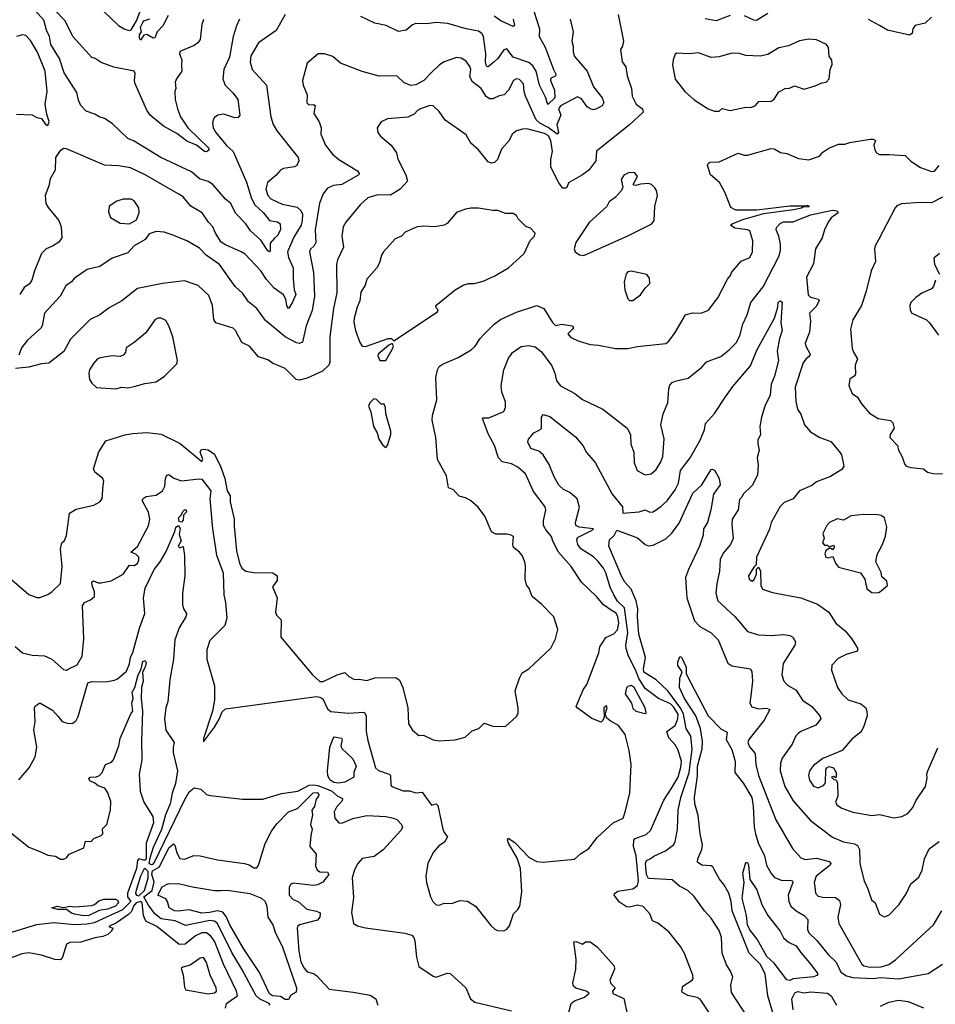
# Model space of a CAD drawing. Extents: x 1246230 to 1426786, y 660032 to 763141.
# Tile 347 of 566: x 1356986 to 1362810, y 716300 to 722562. Entities that reach past the tile are written whole.
import ezdxf

# ---------------------------------------------------------------- set-up
doc = ezdxf.new("R2010")
doc.units = 0

msp = doc.modelspace()

# ---------------------------------------------------------------- linework, layer by layer
at = {"layer": '0CON10XD'}
for points in [[(1357685, 722494), (1357695, 722498.8), (1357729.5, 722555), (1357767, 722655), (1357776.1, 722735), (1357756.4, 722775), (1357715.4, 722805.4), (1357595, 722837.8), (1357535, 722835.2), (1357476.2, 722805), (1357427.3, 722755), (1357420, 722725), (1357428, 722705), (1357615, 722525.6), (1357655, 722502.5), (1357685, 722494)], [(1358384.4, 722565), (1358365, 722523.3), (1358344.6, 722455), (1358321.3, 722325), (1358285.4, 722245), (1358278.8, 722185), (1358292.5, 722145), (1358344.4, 722095), (1358374.3, 722055), (1358386, 721955), (1358375, 721941.2), (1358355, 721937.5), (1358285, 721960.8), (1358247.5, 721955), (1358225, 721940), (1358216, 721925), (1358212.5, 721905), (1358217.5, 721875), (1358234.3, 721845), (1358302, 721762), (1358344.2, 721724.2), (1358429.2, 721529.2), (1358461.6, 721425), (1358482.2, 721385), (1358537.8, 721335), (1358575, 721285.4), (1358625, 721277.5), (1358643.8, 721265), (1358644.1, 721225), (1358625, 721190.4), (1358607.3, 721172.7), (1358579.8, 721140.2), (1358579.3, 721090.7), (1358575, 721085.7), (1358565, 721092.1), (1358519.3, 721159.3), (1358455, 721219.2), (1358425, 721264.7), (1358360, 721330), (1358327.5, 721395), (1358295, 721420), (1358214.3, 721515), (1358185, 721532.5), (1358130.7, 721550.7), (1358079.2, 721595), (1357884, 721685), (1357715, 721789.4), (1357675, 721805.8), (1357575, 721901.4), (1357525, 721934.3), (1357492.5, 721945), (1357465, 721962.5), (1357409.8, 721979.8), (1357375, 722017.5), (1357360.9, 722050.9), (1357349.5, 722099.5), (1357268.9, 722225), (1357239.7, 722315), (1357185.3, 722405), (1357176.3, 722455), (1357156.8, 722495), (1357140.3, 722560.3), (1357080, 722625)], [(1358155, 722563.3), (1358145, 722532.5), (1358134.5, 722435.5), (1358120, 722415), (1358095, 722398), (1358005, 722360), (1358002.5, 722345), (1358017.7, 722307.7), (1358015.9, 722275.9), (1358018, 722235), (1357983.6, 722186.4), (1357975.5, 722165), (1357979.4, 722125), (1357973.8, 722105), (1357974.5, 722055), (1357989.1, 721995), (1358009.5, 721945), (1358055.9, 721875), (1358188.9, 721745), (1358188.3, 721731.7), (1358175, 721721.8), (1358162.5, 721725), (1358110, 721765), (1358049.5, 721789.5), (1357985, 721839.5), (1357900.8, 721885), (1357815.6, 721955), (1357795, 721986), (1357720, 722155), (1357715.6, 722175), (1357719.7, 722219.7), (1357714.1, 722234.1), (1357585, 722261.4), (1357505, 722290), (1357466.4, 722316.4), (1357445, 722322.5), (1357325, 722455.8), (1357274.6, 722555), (1357207.2, 722625)], [(1360239.2, 722669.2), (1360292.7, 722505), (1360290, 722455), (1360327.3, 722387.3), (1360380.3, 722245), (1360397.1, 722215), (1360395, 722202.9), (1360365, 722190), (1360361.6, 722175), (1360387.5, 722115), (1360390.7, 722065), (1360345, 722022), (1360330.7, 722069.3), (1360292.8, 722145), (1360270.2, 722235), (1360249.9, 722269.9), (1360225, 722290.2), (1360124.3, 722324.3), (1360085, 722377.1), (1360065, 722370.8), (1360027.3, 722315), (1360005, 722293.3), (1359965, 722263.1), (1359955, 722266.2), (1359949.4, 722295), (1359951.1, 722345), (1359935.3, 722455), (1359925.2, 722475.2), (1359905, 722490.4), (1359825, 722503.9), (1359708.5, 722538.5), (1359635, 722545.5), (1359575, 722536.5), (1359505, 722538.6), (1359485, 722530), (1359445, 722496.7), (1359395, 722487.8), (1359317.5, 722525), (1359245, 722541.1), (1359155, 722582)], [(1360487.1, 722565), (1360505.6, 722485), (1360498.6, 722425), (1360505.8, 722395), (1360505.8, 722355), (1360515, 722328.8), (1360595.7, 722235.7), (1360635, 722136.2), (1360690.3, 722065), (1360701.1, 722035), (1360691.1, 722015), (1360655.5, 721995), (1360635, 721989.5), (1360614.6, 721994.6), (1360595, 722007.8), (1360559.7, 722059.7), (1360535, 722072), (1360425, 722014), (1360412.2, 721995), (1360427.5, 721955), (1360401.5, 721895), (1360413.6, 721845), (1360405, 721834.6), (1360347.2, 721877.2), (1360293.7, 721903.7), (1360271.5, 721925), (1360203.3, 722075), (1360193.8, 722105), (1360190.8, 722155), (1360165, 722182.5), (1360145, 722185.6), (1360126.2, 722175), (1360095.8, 722114.2), (1360066.7, 722085), (1360035, 722078.1), (1359995, 722058.9), (1359975, 722058.9), (1359953, 722073), (1359921.2, 722125), (1359866.4, 722166.4), (1359849.1, 722199.1), (1359854.5, 722245), (1359849.6, 722265), (1359825, 722299.5), (1359795, 722318.5), (1359765, 722320.9), (1359685, 722294.4), (1359655.8, 722275), (1359605, 722225.7), (1359555.7, 722175), (1359505, 722147.1), (1359475, 722143.1), (1359431.1, 722161.1), (1359385, 722205.7), (1359273.2, 722203.2), (1359165, 722233.1), (1359026.4, 722286.4), (1358977.3, 722327.3), (1358925, 722345.9), (1358883.8, 722345), (1358815, 722286.7), (1358785.5, 722175), (1358790, 722145), (1358814.4, 722085), (1358813.1, 722033.1), (1358825, 722020), (1358855, 722022.5), (1358865.8, 722015.8), (1358857.1, 721965), (1358892, 721912), (1358903.1, 721875), (1358902.2, 721835), (1358931.1, 721765), (1358975, 721708.1), (1359015, 721673.5), (1359135, 721602), (1359146, 721585), (1359143.8, 721575), (1359035.7, 721514.3), (1358981.9, 721508.1), (1358945, 721490.6), (1358915.6, 721455), (1358892.1, 721395), (1358864.7, 721225), (1358870, 721145), (1358860, 721125), (1358836.2, 721103.8), (1358829.5, 721085), (1358854.8, 720954.8), (1358860.6, 720805), (1358846.3, 720713.7), (1358808.4, 720615), (1358785, 720511.2), (1358765, 720502.5), (1358746.3, 720506.4), (1358674.6, 720544.6), (1358550, 720650), (1358495, 720726), (1358442.5, 720767.5), (1358405, 720821.9), (1358357.5, 720865), (1358257.5, 721005), (1358172.2, 721065), (1358129.6, 721109.6), (1358048.8, 721155), (1357955, 721193.1), (1357905, 721210.6), (1357855, 721216), (1357810, 721200), (1357783.3, 721165), (1357715, 721123.8), (1357675, 721078.8), (1357575, 721045.7), (1357495, 720992.5), (1357415, 720974), (1357335, 720918.6), (1357315, 720895.7), (1357279.7, 720870.3), (1357242.9, 720805), (1357144.6, 720695.4), (1357129.5, 720615), (1357119.8, 720600.2), (1357035.3, 720524.7), (1356996.8, 720475), (1356981.1, 720428.9)], [(1358673.8, 722595), (1358616.6, 722493.4), (1358504.6, 722415), (1358457.2, 722332.7), (1358452.8, 722292.8), (1358465.4, 722245.4), (1358556.5, 722145), (1358584.4, 721945), (1358598.9, 721895), (1358623.8, 721853.8), (1358757.1, 721685), (1358762, 721665), (1358749.2, 721635), (1358735, 721625.6), (1358705, 721623.3), (1358664.6, 721615.4), (1358644, 721605), (1358615, 721570.8), (1358562.8, 721527.2), (1358552.5, 721485), (1358563.9, 721445), (1358582.9, 721422.9), (1358655, 721389.7), (1358751.1, 721371.1), (1358775, 721348.9), (1358784.1, 721325), (1358783.7, 721285), (1358775.8, 721255), (1358730.8, 721179.1), (1358690.3, 721085), (1358695, 721049.2), (1358725.5, 720984.5), (1358724.7, 720915), (1358731.9, 720845), (1358742.2, 720815), (1358719.3, 720760.7), (1358695, 720726), (1358685, 720742), (1358679.5, 720785), (1358665, 720811.6), (1358603.8, 720855), (1358555, 720909.4), (1358520.9, 720965), (1358420.7, 721070.7), (1358394, 721086), (1358295, 721130), (1358267.8, 721147.8), (1358231.5, 721205), (1358215.6, 721245.6), (1358187.7, 721275), (1358146.7, 721335), (1358075, 721376.9), (1358025.7, 721435), (1357995, 721454.4), (1357784.3, 721575), (1357691.1, 721621.1), (1357613.9, 721633.9), (1357525, 721636.7), (1357285, 721741.2), (1357265, 721742.5), (1357240, 721725), (1357213.6, 721686.4), (1357211.2, 721605), (1357179.1, 721550.9), (1357172.5, 721505), (1357148, 721445), (1357152.7, 721392.7), (1357167, 721367), (1357235.8, 721285), (1357249.4, 721245), (1357253.3, 721175), (1357235, 721147.5), (1357195, 721121.1), (1357155, 721104.3), (1357125.8, 721075), (1357080, 720965), (1357063.8, 720906.2), (1357047.6, 720882.4), (1357015, 720860), (1356986.2, 720815)], [(1357931, 722589), (1357896.2, 722523.9), (1357860.5, 722485), (1357845, 722447.8), (1357835, 722444.7), (1357795, 722468.9), (1357775, 722463.8), (1357755, 722433.1), (1357747.9, 722445), (1357748.9, 722465), (1357760.9, 722485), (1357754.2, 722515), (1357769.4, 722545), (1357775.9, 722555), (1357815, 722567.3)], [(1360125.8, 722565), (1360133.8, 722525), (1360125, 722519.2), (1360045.4, 722555.4), (1360003.8, 722583.8)], [(1360792.2, 722595), (1360825.6, 722425), (1360820, 722395), (1360806.4, 722373.6), (1360817.5, 722295), (1360842.4, 722262.4), (1360850, 722205), (1360876.9, 722125), (1360881.9, 722075), (1360906.9, 722025), (1360946.5, 721995), (1360951.2, 721975), (1360865.4, 721894.6), (1360655, 721726.2), (1360650.3, 721665), (1360605, 721605.6), (1360566.2, 721575), (1360476, 721524), (1360466.2, 721495), (1360459.5, 721490.5), (1360441.2, 721491.2), (1360415.7, 721525.7)], [(1361505, 722588.8), (1361415, 722554.6), (1361345, 722567.3)], [(1361745, 722601.4), (1361672.7, 722557.3), (1361655, 722558.6), (1361597, 722587)], [(1362785, 722578), (1362745, 722540), (1362682.5, 722525), (1362666.7, 722505), (1362662.5, 722475), (1362645, 722464), (1362505, 722496.4), (1362455.7, 722525), (1362385, 722563.1)], [(1357165, 721890), (1357174, 721915), (1357158.8, 721958.8), (1357149.2, 722025), (1357160.9, 722105), (1357148.8, 722235), (1357099.2, 722355), (1357055, 722429.2), (1357025, 722461.4), (1357005, 722466.9), (1356965.4, 722454.6)], [(1361435, 721980), (1361455, 721997.5), (1361505, 721985.7), (1361605, 722006), (1361635, 722004.2), (1361663.3, 722015), (1361687.5, 722042.5), (1361765, 722044.3), (1361785, 722057.5), (1361815, 722103.3), (1361855, 722125.7), (1361882.3, 722127.7), (1361915, 722140.8), (1361975, 722120), (1362045, 722141.2), (1362088.3, 722161.7), (1362115, 722166), (1362134.4, 722185.6), (1362140.8, 722245), (1362153.6, 722276.4), (1362152.5, 722305), (1362135, 722330), (1362130, 722385), (1362116.7, 722405), (1362055, 722434.3), (1362005, 722438.1), (1361945, 722428.1), (1361875, 722396), (1361815, 722383.8), (1361745, 722340.8), (1361695, 722330.8), (1361605, 722334.4), (1361565, 722347.1), (1361515, 722348.9), (1361434.2, 722325.8), (1361385, 722322.5), (1361302.5, 722352.5), (1361245, 722346), (1361165, 722348.8), (1361155, 722342.5), (1361141.9, 722308.1), (1361139.2, 722275), (1361155.8, 722185), (1361215.8, 722105), (1361275, 722052.5), (1361364.4, 721994.4), (1361405, 721980.8), (1361435, 721980)], [(1360415.7, 721525.7), (1360364, 721625), (1360363.8, 721675), (1360375.8, 721725), (1360363.7, 721795), (1360347.7, 721825), (1360325, 721838), (1360212.2, 721867.8), (1360183.4, 721866.6), (1360145, 721854.5), (1360118.9, 721835), (1360099.1, 721795), (1360050.4, 721739.6), (1360025, 721674.2), (1360005.5, 721654.5), (1359985, 721649.4), (1359965, 721657.5), (1359903.9, 721733.9), (1359856.2, 721776.2), (1359825, 721829.2), (1359693, 721923), (1359655, 721978.8), (1359615.5, 722015.5), (1359595, 722016.9), (1359534.6, 721995.4), (1359516.2, 721985), (1359495, 721960.8), (1359455, 721942.9), (1359325, 721932.5), (1359285, 721912), (1359258.8, 721875), (1359264, 721845), (1359281.3, 721821.3), (1359348.8, 721765), (1359383.8, 721715), (1359390.8, 721675), (1359442.5, 721575), (1359452, 721535), (1359405.9, 721484.1), (1359345, 721445.6), (1359265, 721449.5), (1359201.3, 721428.7), (1359150.8, 721385), (1359061.4, 721275), (1359044.4, 721245), (1359035.6, 721185), (1359045.5, 721115), (1359007.9, 721035), (1359001.5, 721005), (1359002.9, 720825), (1358981.8, 720725), (1358957.8, 720545), (1358958.7, 720381.3), (1358952.2, 720365), (1358913.2, 720326.8), (1358815, 720281.9), (1358765, 720270), (1358744.7, 720274.7), (1358675, 720344.3), (1358595, 720378.9), (1358565, 720398.2), (1358505, 720418.8), (1358448.1, 720485), (1358398.7, 720508.7), (1358358.6, 720585), (1358345, 720600), (1358234.4, 720635), (1358220.5, 720655), (1358213.1, 720745), (1358188.3, 720808.3), (1358122, 720872), (1358035, 720902.2), (1357895, 720884.5), (1357735, 720853.5), (1357635.5, 720774.5), (1357555, 720728.9), (1357495, 720684.4), (1357434.6, 720655.4), (1357309.1, 720530.9), (1357267.3, 720452.7), (1357172.5, 720377.5), (1357125, 720374.7), (1357045, 720353.4), (1356959.7, 720345)], [(1356965, 721961.1), (1357065, 721957.5), (1357095, 721940.8), (1357125, 721933.3), (1357153, 721893), (1357165, 721890)], [(1357518, 719602), (1357521.2, 719625), (1357514.1, 719644.1), (1357463.8, 719685), (1357456.2, 719705), (1357490.5, 719815), (1357535, 719884.7), (1357655, 719923), (1357705, 719931.4), (1357795, 719936.4), (1357886.1, 719926.1), (1358007.4, 719867.4), (1358145, 719753.5), (1358150.5, 719765), (1358133.1, 719815), (1358141.9, 719828.1), (1358155, 719831.6), (1358185.9, 719825.9), (1358225, 719798.4), (1358266.2, 719716.2), (1358291.9, 719645), (1358305.3, 719565.3), (1358325.2, 719535), (1358325.2, 719495), (1358349.5, 719385), (1358349.6, 719340.4), (1358364.6, 719184.6), (1358383.5, 719105), (1358400, 719075), (1358425, 719055.6), (1358475, 719046.8), (1358596.7, 719045), (1358623.8, 719025), (1358623.8, 718995), (1358594, 718955), (1358623.3, 718885), (1358613.6, 718793.6), (1358620, 718775), (1358650, 718745), (1358647.5, 718635), (1358847.5, 718395), (1358895, 718352.5), (1358916.4, 718353.6), (1359005, 718396.7), (1359055, 718410), (1359080, 718385), (1359115, 718366.7), (1359145, 718368.8), (1359195, 718360.8), (1359245, 718377.5), (1359377.9, 718377.9), (1359401.2, 718361.2), (1359423.3, 718315), (1359455.5, 718185.5), (1359458.8, 718085), (1359485, 718044), (1359525, 718010), (1359555, 718012), (1359615, 717981.8), (1359654.6, 717975.4), (1359755, 717982.7), (1359820, 718000), (1359865, 718040), (1359906.1, 718053.9), (1359940.7, 718089.3), (1359995, 718068.8), (1360075, 718066.2), (1360147.3, 718132.7), (1360156.9, 718153.1), (1360155.8, 718185), (1360138.2, 718295), (1360164.4, 718375.6), (1360182.2, 718407.8), (1360223.8, 718435), (1360365, 718564.4), (1360394.2, 718625), (1360408.8, 718685), (1360383.8, 718765), (1360305, 718846.2), (1360246.7, 718895), (1360226.2, 718945), (1360209.2, 718969.2), (1360201.2, 719005), (1360203.8, 719085), (1360198, 719115), (1360182, 719155), (1360166, 719175), (1360126.2, 719205), (1360122, 719225), (1360126.2, 719275), (1360112.5, 719285), (1360085, 719290.8), (1360015, 719289.4), (1359986.2, 719305), (1359944, 719405), (1359902.1, 719462.1), (1359853.3, 719505), (1359821.7, 719521.7), (1359781.7, 719531.7), (1359745, 719572.5), (1359712.5, 719585), (1359701.7, 719661.7), (1359643.8, 719765), (1359631.9, 719905), (1359609.5, 720015), (1359611.9, 720045), (1359639.4, 720145), (1359632.9, 720285), (1359642.5, 720335), (1359655, 720356.2), (1359675, 720372), (1359775.9, 720414.1), (1359858.3, 720461.7), (1359883.3, 720485), (1359914, 720535), (1359934.4, 720555.6), (1360005, 720626), (1360044.6, 720655.4), (1360145, 720701.9), (1360275, 720744.3), (1360320, 720725), (1360375, 720637.1), (1360395, 720618), (1360435, 720626.2), (1360500, 720615), (1360507.5, 720605), (1360502.5, 720595), (1360472.5, 720565), (1360492.1, 720542.1), (1360545, 720517.8), (1360615, 720496.2), (1360666.9, 720493.1), (1360775, 720471), (1360855, 720472.1), (1360915, 720484.5), (1361095, 720502), (1361115, 720517.8), (1361155, 720572.3), (1361221.2, 720685), (1361265, 720697.5), (1361320, 720695), (1361367.5, 720715), (1361425.7, 720794.3), (1361487.7, 720912.3), (1361507.5, 720935), (1361513.3, 720955), (1361575, 721026), (1361629.7, 721050.3), (1361646.9, 721085), (1361649.2, 721155), (1361629.3, 721219.3), (1361616.1, 721226.1), (1361535, 721237.1), (1361506.7, 721255), (1361516.7, 721265), (1361585, 721291.2), (1361720.1, 721329.9), (1361907.5, 721355), (1361958.8, 721365), (1361968, 721372), (1362010, 721375), (1361995, 721381.4), (1361973.8, 721376.2), (1361885, 721376.1), (1361675, 721350.3), (1361541.4, 721351.4), (1361508.2, 721368.2), (1361470, 721465), (1361436.8, 721526.8), (1361379.1, 721575), (1361360.4, 721635), (1361365, 721648.6), (1361374.7, 721655.3), (1361435, 721658.5), (1361555, 721713.5), (1361595, 721700.6), (1361615, 721701.1), (1361765, 721743.3), (1361785, 721740.6), (1361825, 721718.1), (1361865, 721710.6), (1361939.5, 721679.5), (1362005, 721671.4), (1362073.3, 721695), (1362095, 721720), (1362133.3, 721745), (1362195, 721770.6), (1362235, 721770.5), (1362265, 721781.8), (1362395, 721802.9), (1362415, 721802.5), (1362428.8, 721795), (1362419.1, 721765), (1362424.6, 721735), (1362435.6, 721715), (1362455, 721705.5), (1362515.2, 721704.8), (1362618.4, 721698.4), (1362655, 721663.3), (1362715, 721623.3), (1362785, 721596.7), (1362805, 721600), (1362833.3, 721635)], [(1360575, 721063), (1360855, 721186.8), (1361006.9, 721265), (1361020.8, 721285), (1361026, 721375), (1361042, 721445), (1361036, 721475), (1361025, 721493.3), (1361003.6, 721513.6), (1360985, 721520), (1360933.9, 721516.1), (1360905, 721507.5), (1360890, 721510), (1360887.5, 721515), (1360916.2, 721565), (1360898, 721588), (1360865, 721590.8), (1360830, 721575), (1360811.9, 721545), (1360823.3, 721496.7), (1360813.6, 721476.4), (1360775.9, 721434.1), (1360736.2, 721403.8), (1360721.2, 721375), (1360607.6, 721272.4), (1360523.8, 721145), (1360512, 721105), (1360518.6, 721085), (1360546.3, 721066.3), (1360575, 721063)], [(1362855.4, 721434.6), (1362785, 721397.8), (1362715, 721400.3), (1362595, 721391.1), (1362565, 721378), (1362553.3, 721365), (1362447.7, 721162.3), (1362426.7, 721125), (1362423.9, 721106.1), (1362428.8, 721025), (1362402.5, 720965), (1362370.8, 720835), (1362340.8, 720745), (1362285, 720653.3), (1362270.8, 720595), (1362281.3, 720471.3), (1362288.6, 720448.6), (1362315.8, 720405), (1362300.5, 720365), (1362301.7, 720308.3), (1362293.9, 720296.1), (1362265, 720276), (1362260.6, 720235), (1362280, 720185), (1362315, 720162.5), (1362339.7, 720119.7), (1362390.7, 720060.7), (1362445.6, 720025.6), (1362523.9, 720013.9), (1362538.8, 719998.8), (1362548, 719965), (1362522, 719925), (1362520.8, 719905), (1362570, 719855), (1362576.2, 719825), (1362596.8, 719786.8), (1362615, 719733.3), (1362625, 719723.3), (1362653.9, 719713.9), (1362735, 719706.7), (1362760, 719685), (1362795, 719676.7), (1362855, 719674.3)], [(1357685, 721263.8), (1357729.5, 721290.5), (1357745.7, 721334.3), (1357744.3, 721365), (1357715, 721410), (1357695, 721420.8), (1357645, 721420.8), (1357605, 721409.2), (1357555, 721376.7), (1357551.2, 721341.2), (1357564.1, 721304.1), (1357625, 721268.8), (1357685, 721263.8)], [(1359185, 720484.1), (1359330, 720535), (1359350, 720535), (1359365, 720520), (1359642.5, 720705), (1359647, 720717), (1359635, 720730), (1359632.5, 720745), (1359755, 720843.3), (1359806.1, 720873.9), (1359840, 720885), (1359876.1, 720883.9), (1359935, 720898.6), (1360007.4, 720932.6), (1360095.8, 720984.2), (1360195.8, 721075), (1360232.5, 721157.5), (1360261.2, 721185), (1360263.8, 721205), (1360235, 721236.2), (1360205, 721247.5), (1360157.5, 721295), (1360145, 721317.5), (1360125, 721330), (1360075, 721330), (1360028.3, 721348.3), (1359995, 721348.6), (1359905, 721364.2), (1359855.7, 721364.3), (1359821.7, 721358.3), (1359765, 721335.7), (1359705, 721266.2), (1359685, 721255.8), (1359625, 721245.8), (1359555, 721250), (1359515, 721244.3), (1359438.7, 721211.3), (1359414.4, 721185.6), (1359375, 721168.6), (1359300, 721085), (1359286.7, 721065), (1359273.8, 721015), (1359258, 720985), (1359195, 720912.5), (1359183.8, 720875), (1359155, 720828.8), (1359150.5, 720775), (1359132.1, 720735), (1359113.8, 720665), (1359112.2, 720637.8), (1359122.2, 720585), (1359149.1, 720509.1), (1359165, 720486.7), (1359185, 720484.1)], [(1360075.8, 720095.8), (1360075, 720132.5), (1360053.3, 720193.3), (1360047.5, 720235), (1360064.7, 720335.3), (1360093.8, 720405), (1360120, 720445), (1360175, 720483.5), (1360225, 720490.9), (1360265, 720482.5), (1360305, 720450), (1360370, 720360), (1360390.4, 720315), (1360400.9, 720265), (1360425, 720232.9), (1360516.7, 720185), (1360566.6, 720146.6), (1360695.7, 720085.7), (1360850, 719965), (1360870, 719925), (1360873.1, 719863.1), (1360891.8, 719811.8), (1360895.4, 719745.4), (1360914.2, 719695), (1360965, 719668), (1361003.3, 719675), (1361035, 719700.8), (1361065, 719750.8), (1361077.7, 719785), (1361086.2, 719896.2), (1361064.4, 719985), (1361079.5, 720055), (1361108.1, 720125), (1361114.2, 720215), (1361121.1, 720238.9), (1361135, 720254), (1361155.9, 720264.1), (1361237.6, 720282.4), (1361325, 720352.5), (1361354.6, 720385.4), (1361445, 720419.5), (1361498.3, 720461.7), (1361542.7, 720507.3), (1361567.4, 720552.6), (1361585.9, 720625), (1361612.7, 720685), (1361636.3, 720763.6), (1361715, 720864.4), (1361813.9, 721056.1), (1361824.6, 721095), (1361824.6, 721135), (1361815.5, 721185), (1361797.1, 721225), (1361800.3, 721239.7), (1361822.8, 721267.2), (1361845, 721276.8), (1361905, 721277.5), (1362015, 721321.6), (1362155, 721350.1), (1362185.9, 721345.9), (1362191.6, 721335), (1362147.3, 721302.7), (1362127.8, 721275), (1362104.7, 721225.3), (1362090.2, 721175), (1362048, 721105), (1362035, 721010), (1361991.2, 720925), (1362001.7, 720811.7), (1362015, 720797.8), (1362067.5, 720785), (1362071.2, 720775), (1362051.2, 720738.8), (1362010, 720695), (1362016.9, 720645), (1362008.8, 720575), (1361982.9, 720505), (1361986.4, 720485), (1362013.3, 720435), (1362011.4, 720425), (1361985.8, 720404.2), (1361969.8, 720380.2), (1361918.1, 720225), (1361922.9, 720135), (1361933.9, 720086.1), (1361955, 720053.8), (1361977.5, 719985), (1362015, 719940.8), (1362074.6, 719904.6), (1362145, 719880), (1362200, 719815), (1362213.8, 719795), (1362227, 719723), (1362215, 719702), (1362143.4, 719656.6), (1362055, 719623.3), (1362025, 719600.5), (1361946.2, 719565), (1361905.5, 719514.5), (1361848.7, 719491.3), (1361822.6, 719467.4), (1361765.8, 719365), (1361755, 719321.2), (1361672, 719145), (1361670, 719095), (1361655, 719080), (1361622, 719025), (1361625, 719003.3), (1361645, 718992.5), (1361658.3, 719001.7), (1361673.3, 719035), (1361672.5, 719067.5), (1361685, 719080), (1361697.7, 719057.7), (1361699.4, 718965), (1361711.5, 718941.5), (1361775, 718920.5), (1361955, 718884.7), (1362061.2, 718845), (1362132, 718795), (1362178, 718725), (1362235.5, 718675.5), (1362276.9, 718626.9), (1362315.8, 718565), (1362314.1, 718545.9), (1362243.3, 718525), (1362190.9, 718499.1), (1362151.7, 718458.3), (1362148.8, 718425), (1362188.6, 718315), (1362214.4, 718275), (1362255, 718237.1), (1362335, 718210.4), (1362366.9, 718185), (1362374.5, 718165), (1362375.4, 718135), (1362353.8, 718063.8), (1362335, 718031.9), (1362280.8, 717989.2), (1362216.4, 717913.6), (1362095, 717864.4), (1362035, 717819.4), (1362008.6, 717785), (1362002.5, 717755), (1362010, 717725), (1362035, 717688.8), (1362065, 717676.2), (1362098.3, 717691.7), (1362111.7, 717708.3), (1362113.6, 717793.6), (1362120, 717805), (1362135, 717813.8), (1362162.5, 717805), (1362180, 717775), (1362180, 717745), (1362175, 717740), (1362165, 717750), (1362150, 717745), (1362165, 717730), (1362178.3, 717728.3), (1362186.7, 717706.7), (1362190.4, 717625), (1362174.5, 717585), (1362185.9, 717565.9), (1362215, 717547.9), (1362285, 717523.3), (1362405, 717501.9), (1362455, 717507.1), (1362545, 717487.1), (1362597.5, 717495), (1362635.6, 717514.4), (1362667, 717553), (1362686, 717595), (1362746.7, 717685), (1362757.6, 717737.6), (1362755.6, 717765), (1362761.1, 717785), (1362825, 717932.5)], [(1362836.7, 721075), (1362800.8, 721045), (1362805, 721006), (1362836.9, 720945)], [(1360885, 720777.5), (1360935, 720812), (1360964.4, 720855.6), (1360994, 720885), (1360992.5, 720917.5), (1360975, 720942.2), (1360875, 720962.5), (1360855, 720959.4), (1360843.9, 720946.1), (1360830.6, 720895), (1360834.4, 720845), (1360855, 720787.5), (1360865, 720777.5), (1360885, 720777.5)], [(1362810.8, 720905), (1362798.8, 720865), (1362785, 720851.2), (1362725, 720823.8), (1362685, 720796), (1362655, 720763.3), (1362648, 720745), (1362650, 720715), (1362661.2, 720695), (1362753.6, 720653.6), (1362773.3, 720635), (1362830, 720555)], [(1361386.5, 716225), (1361315, 716333.6), (1361294, 716344), (1361235, 716356.4), (1361201.2, 716375), (1361196.7, 716385), (1361203.3, 716415), (1361262.9, 716455), (1361268.9, 716465), (1361267.3, 716485), (1361214.5, 716624.5), (1361188.3, 716668.3), (1361115, 716761.2), (1361045, 716816.2), (1361011.7, 716831.7), (1360993.1, 716875), (1360951.8, 716921.8), (1360915, 716930.8), (1360865, 716917.5), (1360845, 716920.5), (1360800.6, 716950.6), (1360767.9, 716995), (1360770, 717005), (1360790.3, 717019.7), (1360885, 717035.9), (1360915.7, 717055), (1360921.7, 717085), (1360906.5, 717245), (1360890.4, 717305), (1360891.5, 717345), (1360900, 717355), (1360969.7, 717380.3), (1360998.5, 717405), (1361082.3, 717597.7), (1361129.4, 717670.6), (1361173.5, 717745), (1361191.6, 717808.4), (1361195.2, 717845.2), (1361175, 717915.7), (1361155, 717950), (1361115.5, 717995), (1361102.2, 718035), (1361155.4, 718074.6), (1361172.9, 718115), (1361173.9, 718145), (1361145, 718191.6), (1361125, 718211.6), (1361049.5, 718245), (1360965, 718309.2), (1360923.3, 718373.3), (1360905, 718422.9), (1360857.5, 718515), (1360843.6, 718563.6), (1360841.6, 718585), (1360854.2, 718665), (1360832.2, 718822.2), (1360789.2, 718865), (1360764.5, 718905), (1360742.4, 718952.4), (1360714.2, 719045), (1360698.8, 719075), (1360665, 719117.5), (1360635, 719146.1), (1360555, 719197.3), (1360535.9, 719225), (1360528.8, 719255), (1360535, 719268.8), (1360628, 719315), (1360636.2, 719325), (1360544.8, 719334.8), (1360523.2, 719345), (1360522, 719365), (1360547.1, 719462.9), (1360531.3, 719515), (1360485, 719554.5), (1360445, 719574.4), (1360415, 719602.9), (1360385, 719654), (1360353.9, 719733.9), (1360315.7, 719795), (1360289.1, 719819.1), (1360237.1, 719835), (1360217.8, 719875), (1360222.5, 719895), (1360255.4, 719934.6), (1360295, 719954.5), (1360304.3, 719965), (1360304.3, 720035), (1360315, 720050.8), (1360358.3, 720038.3), (1360520.3, 719910.3), (1360567.3, 719855), (1360590.8, 719810.8), (1360645.7, 719745.7), (1360754.7, 719545), (1360819.4, 719465), (1360822.5, 719425), (1360926.7, 719433.3), (1360965, 719444.2), (1360995, 719430.6), (1361015, 719433.3), (1361065, 719465.6), (1361105, 719501.8), (1361155, 719573.3), (1361175.4, 719615), (1361189.4, 719695), (1361251.5, 719775), (1361312.2, 719885), (1361341.8, 719955), (1361347.4, 719995), (1361405, 720057.8), (1361475, 720164), (1361521.4, 720228.6), (1361635, 720362), (1361675, 720460.8), (1361786.9, 720663.1), (1361808.5, 720735), (1361811.1, 720765), (1361825, 720774.2), (1361835.6, 720765.6), (1361828, 720635), (1361835.4, 720585), (1361817.7, 720535), (1361803.8, 720455), (1361811.8, 720395), (1361786.9, 720295), (1361766, 720245), (1361758.5, 720175), (1361725.2, 720105), (1361704.6, 720034.6), (1361692.9, 719975), (1361698.6, 719925), (1361681.8, 719888.2), (1361680, 719865), (1361688.8, 719825), (1361676, 719775), (1361682.4, 719732.4), (1361678.2, 719665), (1361645, 719600), (1361587.5, 719545), (1361580, 719525), (1361565, 719510), (1361556.7, 719445), (1361516.7, 719385), (1361514.6, 719354.6), (1361525, 719262.5), (1361507.5, 719225), (1361460.6, 719169.4), (1361441.7, 719128.3), (1361437.5, 719055), (1361419.4, 718975), (1361414.5, 718914.5), (1361427, 718867), (1361535, 718767.8), (1361615, 718670.6), (1361685, 718651.1), (1361765, 718646.9), (1361845, 718651.5), (1361885.4, 718645.4), (1361902.5, 718635), (1361920, 718605), (1361915.7, 718585), (1361841.7, 718468.3), (1361833.1, 718395), (1361845.5, 718355.5), (1361870.2, 718330.2), (1361925, 718298), (1361965.4, 718235.4), (1362024.4, 718195), (1362074.4, 718135), (1362081.1, 718115), (1362050.6, 718075), (1361954.6, 718035.4), (1361937.3, 718022.7), (1361923, 718007), (1361900, 717955), (1361835.4, 717865), (1361824.6, 717835), (1361823.2, 717785), (1361852, 717685), (1361904.8, 717594.8), (1362015, 717469.5), (1362155, 717364.4), (1362225, 717334.6), (1362295, 717320), (1362315, 717310), (1362328.2, 717285), (1362330.5, 717210.5)], [(1357595, 720214.2), (1357635, 720225.7), (1357675, 720222), (1357715, 720228.8), (1357781.3, 720248.7), (1357855, 720260), (1357906.7, 720295), (1357985.8, 720374.2), (1357990, 720395), (1357960.6, 720545), (1357935.8, 720615.8), (1357915, 720650), (1357885, 720664), (1357865, 720664.2), (1357845, 720654), (1357788.3, 720571.7), (1357715, 720509.2), (1357663.3, 720475), (1357658.8, 720445), (1357645, 720428.8), (1357625, 720421.2), (1357575, 720423.8), (1357497.3, 720412.7), (1357481.2, 720405), (1357455, 720376.2), (1357429.2, 720335), (1357425.8, 720315), (1357430, 720275), (1357445, 720250), (1357475, 720224), (1357595, 720214.2)], [(1359315, 720394.7), (1359356, 720464), (1359363.3, 720485), (1359355, 720502.5), (1359335, 720493.3), (1359266.7, 720435), (1359263.6, 720423.6), (1359277.5, 720395), (1359315, 720394.7)], [(1359315, 719842.5), (1359326.2, 719855), (1359345.7, 719925), (1359345.7, 719945), (1359315.8, 720055), (1359313.8, 720095), (1359305, 720116.7), (1359285, 720117.5), (1359255, 720147.5), (1359238.3, 720151.7), (1359212.5, 720125), (1359204.2, 720105), (1359219.3, 720069.3), (1359235.7, 719975.7), (1359260, 719935), (1359270.8, 719895), (1359295, 719856.2), (1359315, 719842.5)], [(1356956.5, 718576.5), (1357005, 718536.7), (1357065, 718520), (1357145, 718516), (1357191.2, 718495), (1357265, 718430), (1357285, 718426), (1357295, 718432.5), (1357351.2, 718458.8), (1357383.1, 718515), (1357394.4, 718625), (1357384.7, 718835), (1357398.1, 718855), (1357436.9, 718873.1), (1357462.9, 718895), (1357463, 718923), (1357446.2, 718965), (1357444.4, 718985.6), (1357455, 718993.8), (1357485, 718981.4), (1357505, 718980.5), (1357567.1, 718992.9), (1357644.5, 719035.5), (1357685, 719093.8), (1357715, 719092), (1357735, 719104.2), (1357744.3, 719125), (1357744.3, 719145), (1357725, 719162.9), (1357692.5, 719175), (1357735, 719212), (1357805.8, 719344.2), (1357814.6, 719385), (1357805, 719431.2), (1357764.7, 719505.3), (1357772.2, 719517.7), (1357790.7, 719529.3), (1357855, 719537.7), (1357893.9, 719565), (1357908.5, 719595), (1357913.3, 719645), (1357922, 719665), (1357935, 719670), (1357966.6, 719646.6), (1358015, 719629.4), (1358126.7, 719643.3), (1358145, 719640), (1358201.8, 719565), (1358195.7, 719515), (1358212.5, 719325), (1358237.8, 719157.8), (1358279.8, 719045), (1358284.1, 718905), (1358295.7, 718855), (1358304.2, 718755.8), (1358290.3, 718709.7), (1358196.1, 718613.9), (1358175.5, 718554.5), (1358175.6, 718495), (1358224.4, 718325), (1358225.4, 718235.4), (1358211.7, 718165), (1358155, 717990), (1358155, 717970), (1358225, 718062.3), (1358255.9, 718114.1), (1358275, 718160.4), (1358295, 718178.9), (1358875, 718257.2), (1358895, 718254.8), (1358915, 718243.8), (1358945, 718180.5), (1358965, 718163.1), (1359075, 718151.1), (1359177.5, 718157.5), (1359189.4, 718135), (1359189.6, 718035), (1359200.9, 717979.1), (1359248.5, 717805), (1359267.6, 717787.6), (1359336.7, 717765), (1359343.8, 717755), (1359346.7, 717695), (1359352.5, 717685), (1359425, 717657.5), (1359465, 717658.1), (1359505.8, 717645.8), (1359545, 717648.6), (1359605, 717566.7), (1359635, 717576), (1359645.8, 717565.8), (1359677.1, 717415), (1359685, 717392.5), (1359707.5, 717365), (1359688.6, 717331.4), (1359652.4, 717307.6), (1359616, 717265), (1359581.2, 717195), (1359570, 717115), (1359573.8, 717075), (1359598, 716985), (1359614.5, 716954.5), (1359635, 716933.8), (1359655, 716931.2), (1359685, 716944), (1359735, 716941.2), (1359785, 716960), (1359835, 716957.1), (1359885.5, 716925.5), (1359952, 716842), (1359981.7, 716801.7), (1360007.9, 716777.9), (1360025, 716769.2), (1360065, 716768), (1360085, 716778.8), (1360100.9, 716799.1), (1360127.5, 716875), (1360155, 716902.5), (1360166.3, 716923.6), (1360179.5, 717015), (1360171.6, 717165), (1360149.6, 717229.6), (1360095.6, 717325), (1360089.2, 717345), (1360092.7, 717357.3), (1360135, 717329.1), (1360227.1, 717235), (1360275, 717209.3), (1360315, 717204.7), (1360515, 717223.8), (1360552.4, 717257.6), (1360605, 717291.4), (1360659.6, 717360.4), (1360761.4, 717455), (1360824.7, 717485), (1360838.5, 717531.5), (1360867.8, 717645), (1360874.9, 717824.8), (1360863.6, 717915), (1360837, 718017), (1360794.5, 718074.5), (1360742.4, 718102.4), (1360721.1, 718121.1), (1360710, 718145), (1360722.9, 718185), (1360719.1, 718199.1), (1360701.8, 718185), (1360703, 718127), (1360695.5, 718104.5), (1360684.3, 718095.7), (1360625, 718118.7), (1360530.8, 718185), (1360525.7, 718195), (1360570, 718300), (1360593.3, 718335), (1360668.6, 718535), (1360676, 718574), (1360715, 718633.8), (1360765, 718656.2), (1360787.8, 718682.2), (1360795.9, 718725), (1360790.7, 718765), (1360779, 718789), (1360753.9, 718803.9), (1360700.1, 718840.1), (1360655, 718894.5), (1360559.4, 718985), (1360494.4, 719085), (1360412.5, 719175), (1360377.8, 719245), (1360369.4, 719275), (1360334.4, 719315), (1360318.1, 719345), (1360316.7, 719375), (1360333.5, 719445), (1360328.9, 719465), (1360255, 719562), (1360203.3, 719673.3), (1360155, 719717.5), (1360115, 719737.5), (1360055, 719750), (1360031.1, 719775), (1360005.5, 719855), (1359968.1, 719925), (1359928.8, 720025), (1359935, 720030), (1359970.3, 720029.7), (1360065, 720070), (1360075.8, 720095.8)], [(1361657.7, 716155), (1361514.4, 716375), (1361510, 716425), (1361522.5, 716475), (1361505.7, 716515), (1361481.1, 716551.1), (1361454.5, 716625), (1361449.6, 716725), (1361435, 716770), (1361385, 716848), (1361340.8, 716895), (1361275, 716985.8), (1361235, 717024.3), (1361181.9, 717051.9), (1361135, 717091.8), (1360985, 717099.5), (1360972.2, 717125), (1360965.4, 717195), (1360972.5, 717215), (1360995.3, 717224.7), (1361018.4, 717241.6), (1361094.3, 717275.7), (1361144.3, 717315), (1361155, 717333.8), (1361170, 717415), (1361174.6, 717534.6), (1361191.3, 717615), (1361243.8, 717775), (1361262.9, 717922.9), (1361255.2, 718005), (1361224.1, 718055), (1361208.7, 718145), (1361191.7, 718181.7), (1361107.6, 718295), (1361035, 718364.4), (1360955, 718413.1), (1360953.1, 718435), (1360966.8, 718505), (1360924.8, 718655.2), (1360914.7, 718765), (1360917.5, 718815), (1360907.4, 718867.4), (1360875, 718941.5), (1360835.4, 718985), (1360815, 719018.1), (1360733.6, 719215), (1360737.1, 719255), (1360767.1, 719282.9), (1360785, 719316.8), (1360915, 719266.5), (1360965, 719225.4), (1360985, 719216.4), (1361015, 719220), (1361095, 719260), (1361133.9, 719296.1), (1361180.5, 719359.5), (1361268.5, 719551.5), (1361325.1, 719604.9), (1361385, 719702.4), (1361395, 719704.7), (1361406.7, 719695), (1361435.8, 719645), (1361442, 719605), (1361398.1, 719545), (1361382.6, 719445), (1361360.8, 719365), (1361336.1, 719325), (1361333.3, 719285), (1361309.4, 719215), (1361239.2, 719065), (1361221.8, 719015), (1361230, 718885), (1361279, 718739), (1361312.3, 718702.3), (1361385, 718663.2), (1361428.3, 718618.3), (1361489.7, 718469.7), (1361515, 718454), (1361635, 718434), (1361643.3, 718415), (1361646.4, 718355), (1361637.1, 718262.9), (1361630, 718215), (1361642.3, 718192.3), (1361685, 718180.6), (1361735, 718184), (1361756.7, 718175), (1361721.7, 718108.3), (1361624, 717985), (1361616.9, 717965), (1361627.8, 717937.8), (1361664.3, 717895), (1361669.1, 717825), (1361685.4, 717755), (1361795, 717474), (1361902.2, 717292.2), (1361955, 717231.1), (1361985, 717221.1), (1362055, 717229.6), (1362135, 717208.8), (1362145.3, 717195.3), (1362140, 717185), (1362052.5, 717115), (1362040, 717075), (1362042.5, 717047.5), (1362046.9, 717006.9), (1362065, 716989.2), (1362095, 716981.5), (1362175, 716979.5), (1362201.1, 716961.1), (1362207.3, 716935), (1362189.5, 716855), (1362196.9, 716815), (1362342.9, 716555), (1362355, 716544.6), (1362395, 716537.5), (1362465, 716537.8), (1362515, 716554.6), (1362556.8, 716583.2), (1362797.1, 716805), (1362851.5, 716895)], [(1356922.3, 719012.3), (1357045, 718906.7), (1357095, 718886.7), (1357115, 718886.7), (1357165, 718906.7), (1357192.5, 718925), (1357245, 718977.5), (1357256.1, 719085), (1357245.4, 719195), (1357254.4, 719235.6), (1357270.5, 719249.5), (1357285, 719282.5), (1357303.8, 719425), (1357345, 719449.3), (1357458.8, 719475), (1357496.2, 719495), (1357510, 719515), (1357518, 719602)], [(1358015, 719366.4), (1358001.3, 719371.3), (1357996.2, 719395), (1358015.8, 719414.2), (1358024, 719435), (1358035, 719444.5), (1358044.4, 719444.4), (1358046.9, 719433.1), (1358028, 719412), (1358025, 719378.8), (1358015, 719366.4)], [(1362443, 718917), (1362455, 718922.5), (1362506.2, 718965), (1362500.5, 718990.5), (1362470, 719020), (1362465.8, 719045.8), (1362432, 719115), (1362439.5, 719160.5), (1362474, 719225), (1362492.7, 719277.3), (1362501.2, 719335), (1362487.5, 719395), (1362465, 719410), (1362445, 719413.3), (1362355, 719416.2), (1362275, 719406), (1362225, 719378.8), (1362185, 719387.5), (1362135.7, 719364.3), (1362119.2, 719345), (1362093.3, 719295), (1362102.5, 719265), (1362092.5, 719235), (1362105, 719220), (1362125, 719220), (1362135, 719210), (1362165, 719220), (1362166.1, 719206.1), (1362155, 719190), (1362148.3, 719198.3), (1362135, 719200), (1362113.3, 719186.7), (1362106.2, 719165), (1362113.3, 719145), (1362125, 719140), (1362158, 719148), (1362175.7, 719105), (1362195, 719080.8), (1362334.3, 719044.3), (1362361.2, 719005), (1362375, 718942.5), (1362405, 718920), (1362443, 718917)], [(1356981.7, 717728.3), (1357046.7, 717805), (1357084.2, 717875), (1357095.6, 717935), (1357075.7, 718045), (1357084.1, 718095.9), (1357080, 718185), (1357085, 718197.5), (1357115, 718217.5), (1357195, 718171.9), (1357231.1, 718131.1), (1357255, 718101.2), (1357267.5, 718095), (1357295.9, 718085.9), (1357325, 718089.2), (1357345, 718105.8), (1357358.5, 718131.5), (1357419.3, 718345), (1357445, 718353.3), (1357535, 718351.7), (1357588.9, 718361.1), (1357608.9, 718371.1), (1357665, 718419.6), (1357685.6, 718465), (1357691.2, 718505), (1357705, 718536.8), (1357747.2, 718692.8), (1357782.5, 718785), (1357774.5, 718884.5), (1357785, 718946.7), (1357840.6, 719065), (1357880.6, 719115), (1357915, 719176.2), (1357973, 719307), (1357978.9, 719335), (1357996.2, 719346.2), (1358006, 719326), (1358000.9, 719289.1), (1358012.5, 719247.5), (1357994.6, 719214.6), (1358005, 719203.8), (1358025, 719212.5), (1358034.2, 719154.2), (1358035.6, 719025), (1358022.2, 718915), (1358022.4, 718842.4), (1358028.1, 718815), (1358047.1, 718785), (1358042.9, 718765), (1357999.5, 718695), (1357972.1, 718617.9), (1357965.4, 718495), (1357941.2, 718365), (1357928, 718225), (1357915.7, 718185), (1357908.2, 718115), (1357915, 718043.3), (1357968.1, 717965), (1357961.4, 717935), (1357962.7, 717902.7), (1357990.6, 717785), (1357977.3, 717705), (1357955.7, 717644.3), (1357943.7, 717575), (1357913.9, 717506.1), (1357887.8, 717412.2), (1357835, 717296.9), (1357815, 717229.3), (1357808.4, 717195), (1357825, 717189.1), (1357835, 717191.2), (1357844.2, 717205), (1358036, 717604), (1358065, 717651.4), (1358095, 717676.5), (1358137.9, 717667.9), (1358174.4, 717635), (1358198, 717628), (1358402.5, 717605), (1358533.3, 717605), (1358652, 717642), (1358755, 717656.2), (1358826.7, 717693.3), (1358855, 717696.8), (1358882, 717692), (1358969, 717659), (1359005, 717625.7), (1359039.7, 717609.7), (1359037.1, 717595), (1359001.1, 717555), (1358985.6, 717525), (1358991.2, 717485), (1359015, 717453.8), (1359035, 717452), (1359105, 717481.1), (1359195, 717501.2), (1359315, 717494.6), (1359364.5, 717484.5), (1359385.4, 717475.4), (1359414.2, 717445), (1359420.8, 717425), (1359410, 717405), (1359297, 717283), (1359240.3, 717239.7), (1359165, 717227.1), (1359136, 717195), (1359115.4, 717155), (1359100.6, 717105), (1359109.5, 716980.5), (1359095.8, 716885), (1359109.2, 716815), (1359135, 716800), (1359185, 716786.8), (1359435, 716753.6), (1359479.8, 716739.8), (1359493.2, 716725), (1359499.8, 716705), (1359509.5, 716599.5), (1359525, 716541.2), (1359615, 716478.8), (1359635, 716472.5), (1359705, 716498.8), (1359725, 716496.7), (1359823.3, 716405), (1359853.3, 716335), (1359880, 716315), (1360115, 716258.8)], [(1361781.8, 716225), (1361744.4, 716355), (1361726.8, 716495), (1361695.4, 716555), (1361626.2, 716626.2), (1361517.6, 716895), (1361510.8, 716955), (1361496.6, 717006.6), (1361465, 717061.4), (1361436.5, 717096.5), (1361406, 717154), (1361395.6, 717175), (1361385, 717181.1), (1361324.7, 717184.7), (1361296.9, 717205), (1361298.9, 717225), (1361324.5, 717285), (1361328.5, 717315), (1361313.1, 717385), (1361302.1, 717502.1), (1361280, 717575), (1361278.3, 717615), (1361296.2, 717753.8), (1361297, 717815), (1361327.3, 717925), (1361329.8, 717975), (1361316.9, 718055), (1361286.5, 718135), (1361214.8, 718245), (1361182.5, 718315), (1361185.4, 718375), (1361199.2, 718415), (1361171.8, 718455), (1361172.7, 718477.3), (1361185, 718512), (1361195, 718509.2), (1361225.6, 718445), (1361224.2, 718405), (1361234.3, 718384.3), (1361364.6, 718135), (1361445, 718053.3), (1361485, 718031.2), (1361480.4, 717985), (1361515, 717921.3), (1361537.3, 717845), (1361535.4, 717775), (1361588.9, 717705), (1361642, 717615), (1361650.9, 717560.9), (1361657.4, 717427.4), (1361665.9, 717385), (1361683.5, 717326.5), (1361723.8, 717245), (1361736.1, 717185), (1361765, 717131.4), (1361786, 717106), (1361835, 717086.9), (1361885, 717090), (1361901.9, 717085), (1361903.8, 717075), (1361874.7, 716995.3), (1361877.1, 716955), (1361891.1, 716925), (1361924.2, 716894.2), (1361975, 716864.4), (1361999.1, 716839.1), (1361996.9, 716776.9), (1362005.5, 716755), (1362056.9, 716706.9), (1362127.4, 716617.4), (1362178.7, 716568.7), (1362208.9, 716505), (1362245, 716480.6), (1362285, 716470.7), (1362415.3, 716464.7), (1362461.4, 716471.4), (1362575, 716461.9), (1362763.9, 716496.1), (1362855, 716556)], [(1356850, 717455), (1357045, 717300), (1357115, 717273.1), (1357165, 717249.2), (1357215, 717243.3), (1357245, 717223.8), (1357265, 717222.5), (1357285, 717232.5), (1357300, 717255), (1357393.3, 717295), (1357405, 717337.5), (1357440, 717335), (1357457.5, 717355), (1357505, 717374), (1357515, 717383.8), (1357513, 717417), (1357541.2, 717445), (1357564.3, 717535), (1357565, 717590), (1357547.8, 717645), (1357528.6, 717675), (1357485, 717690.6), (1357465, 717707.2), (1357432.1, 717722.1), (1357425.4, 717735), (1357435, 717746), (1357475, 717746.8), (1357493.1, 717755), (1357510.9, 717775), (1357532.5, 717825), (1357569.9, 717840.1), (1357583.8, 717856.2), (1357616.8, 717945), (1357625, 717991.1), (1357692.3, 718147.7), (1357706, 718165), (1357699.6, 718215), (1357707, 718245), (1357702.6, 718285), (1357717.8, 718315), (1357740, 718395), (1357758.3, 718431.7), (1357769.8, 718480.2), (1357785, 718486.4), (1357790, 718475), (1357783.8, 718445), (1357767.6, 718412.4), (1357772.3, 718355), (1357761.9, 718315), (1357759.4, 718245), (1357766.9, 718166.9), (1357760.8, 717975), (1357763.8, 717855), (1357745.5, 717765), (1357752.3, 717655), (1357775, 717585.8), (1357832.5, 717495), (1357837.8, 717455), (1357791.7, 717325), (1357789.6, 717225), (1357785, 717217.3), (1357775, 717216.8), (1357744.8, 717225.2), (1357735, 717215.6), (1357729, 717165), (1357672.9, 717007.1), (1357671.3, 716985), (1357692.4, 716955), (1357639.3, 716900.7), (1357460.6, 716819.4), (1357415, 716809.5), (1357335.3, 716805.3), (1357205, 716818.6), (1357094.1, 716805.9), (1356763.3, 716706.7)], [(1360965, 718150), (1360970, 718155), (1360965, 718186.2), (1360895, 718315.8), (1360875, 718327.5), (1360855, 718322.5), (1360845, 718312.5), (1360837.1, 718275), (1360877.5, 718215), (1360885, 718182.5), (1360905, 718163.8), (1360965, 718150)], [(1359012.3, 717707.7), (1358985, 717710.2), (1358959.1, 717729.1), (1358946.1, 717756.1), (1358944, 717785), (1358959.2, 717935), (1358979.2, 717990.8), (1358989.5, 718000.5), (1359033.4, 717993.4), (1359037.4, 717985), (1359029.5, 717945), (1359035, 717927.1), (1359105, 717862.5), (1359126, 717816), (1359112.2, 717775), (1359112, 717745), (1359055, 717714.1), (1359012.3, 717707.7)], [(1358579.4, 716295), (1358571.9, 716305), (1358512, 716335), (1358490, 716355), (1358399.3, 716525), (1358335, 716629.6), (1358245, 716814.1), (1358225, 716828.7), (1358195, 716832.4), (1358041.7, 716801.7), (1357975, 716831.2), (1357885, 716844.6), (1357845.5, 716875), (1357805, 716930.2), (1357776.3, 716985), (1357829, 717025), (1357840.7, 717079.3), (1357825.8, 717125), (1357830.9, 717149.1), (1357876.4, 717175), (1357935, 717294.7), (1357965, 717320), (1357973.5, 717313.5), (1357985, 717263.3), (1358005, 717228.8), (1358035, 717223.8), (1358093.6, 717246.4), (1358135, 717244.5), (1358245, 717218.8), (1358416, 717196), (1358445, 717188.5), (1358475, 717168.1), (1358495, 717169.4), (1358505, 717186), (1358547.4, 717322.6), (1358587.5, 717402.5), (1358621.2, 717448.8), (1358696.1, 717523.9), (1358753.4, 717546.5), (1358852.9, 717645), (1358878.3, 717648.3), (1358889.2, 717635), (1358887, 717625), (1358872.5, 717605), (1358862.3, 717557.7), (1358844.8, 717535), (1358848.1, 717505), (1358835.7, 717445), (1358846.4, 717415), (1358836.9, 717375), (1358832.5, 717305), (1358871.9, 717255), (1358867.9, 717182.1), (1358878.1, 717155), (1358895, 717142.5), (1358945, 717141.5), (1358952.5, 717125), (1358915, 717078.1), (1358880.5, 717059.5), (1358855, 717056.9), (1358725, 717070.8), (1358711.2, 717065), (1358700, 717045), (1358700, 716995), (1358725, 716966.7), (1358756.7, 716955), (1358812.5, 716905), (1358875, 716892.9), (1358893.3, 716885), (1358897.3, 716877.3), (1358895.6, 716855), (1358880, 716835), (1358765, 716806.5), (1358753.7, 716796.3), (1358751.6, 716785), (1358762.2, 716637.8), (1358775, 716570), (1358795, 716529.5), (1358815, 716506.7), (1358855, 716495.6), (1358875, 716483.6), (1358955, 716395.7), (1359108.2, 716378.2), (1359215, 716358.1), (1359251.2, 716335), (1359263.8, 716295)], [(1362330.5, 717210.5), (1362331.2, 717185), (1362357.1, 717085), (1362380.8, 717035), (1362403.3, 716965), (1362427.5, 716945), (1362455, 716873.3), (1362485, 716856.2), (1362515, 716866.7), (1362576.7, 716933.3), (1362625, 717003.3), (1362654.2, 717065.8), (1362705, 717110), (1362725.6, 717154.4), (1362740, 717225), (1362770.2, 717289.8), (1362834.4, 717335.6)], [(1361885, 716452.9), (1361865, 716455.6), (1361785, 716562.5), (1361739, 716605), (1361677.7, 716715), (1361629.2, 716775), (1361614.4, 716805), (1361608.1, 716865), (1361581.2, 716975), (1361594.3, 717074.3), (1361585.5, 717135), (1361605, 717203.3), (1361615, 717202), (1361621.9, 717185), (1361629.2, 717095), (1361675, 717028.8), (1361705.5, 716935), (1361744.7, 716864.7), (1361823.5, 716765), (1361845, 716723.1), (1361875, 716696.5), (1361925, 716671.5), (1361951.5, 716631.5), (1362020.8, 716550.8), (1362061.9, 716495), (1362057.2, 716482.8), (1362035, 716474.5), (1361905, 716462.1), (1361885, 716452.9)], [(1357745, 716989.4), (1357779.9, 717025), (1357803, 717105), (1357804.3, 717145), (1357785, 717164.8), (1357775, 717158.7), (1357755.3, 717115.3), (1357725, 717018.1), (1357722.5, 717005), (1357728.4, 716995), (1357745, 716989.4)], [(1358695, 716330.1), (1358675, 716331.3), (1358645, 716351), (1358594.5, 716355), (1358575, 716367.3), (1358512.5, 716502.5), (1358409.7, 716655), (1358322.4, 716805), (1358299.5, 716859.5), (1358277.4, 716887.4), (1358245, 716895.9), (1358193.5, 716883.5), (1358145, 716880), (1358065, 716901.1), (1357995, 716892.5), (1357970, 716895), (1357936, 716915), (1357925.6, 716955), (1357915, 716970.6), (1357864.8, 716994.8), (1357891.9, 717048.1), (1357932.2, 717067.8), (1358003.8, 717066.2), (1358085, 717046.8), (1358224.7, 717024.8), (1358264.8, 717025.2), (1358305, 717027.1), (1358450, 717005), (1358525, 716974.8), (1358548.4, 716955), (1358557.7, 716925), (1358563.6, 716855), (1358596.1, 716805), (1358613.8, 716753.8), (1358655, 716671.1), (1358747, 716405), (1358745, 716377.3), (1358710.8, 716359.2), (1358695, 716330.1)], [(1358295.8, 716275), (1358301.4, 716305), (1358347.1, 716337.1), (1358370.9, 716355), (1358365.3, 716385), (1358282.1, 716555), (1358228.4, 716698.4), (1358205, 716732.7), (1358175, 716755.8), (1358145, 716755.3), (1358105, 716736.6), (1358037.9, 716682.1), (1358001.2, 716681.2), (1357857.8, 716795), (1357788.6, 716828.6), (1357772.9, 716865), (1357765.1, 716945), (1357755, 716954.4), (1357727.6, 716945), (1357711.1, 716925), (1357698.3, 716891.7), (1357678.6, 716871.4), (1357601.2, 716818.8), (1357552.5, 716795), (1357578.8, 716785), (1357570, 716765), (1357546.2, 716745), (1357515, 716731.9), (1357465, 716723.3), (1357375, 716696.2), (1357305, 716692.5), (1357285, 716682), (1357259.4, 716600.6), (1357245, 716583.2), (1357210, 716585), (1357125, 716613.8), (1357045, 716627.7), (1356999.5, 716620.5), (1356927.1, 716592.9)], [(1357395, 716862.9), (1357335, 716873.1), (1357315, 716879.4), (1357285, 716903.1), (1357226.6, 716903.4), (1357190, 716915), (1357225, 716924.2), (1357265, 716917.1), (1357305, 716925.6), (1357335, 716920), (1357445, 716928.9), (1357462, 716935), (1357490.6, 716959.4), (1357521.7, 716968.3), (1357595, 716969.1), (1357610.8, 716960.8), (1357615.5, 716945.5), (1357595.3, 716925), (1357545, 716905.3), (1357492.3, 716897.7), (1357425, 716864.6), (1357395, 716862.9)], [(1360461.2, 716185), (1360494.2, 716305), (1360515, 716322.9), (1360577.5, 716345), (1360608.3, 716371.7), (1360590, 716385), (1360523.6, 716403.6), (1360508.8, 716415), (1360503.9, 716433.9), (1360523.6, 716523.6), (1360526, 716585), (1360511.7, 716698.3), (1360525, 716700), (1360565, 716682.5), (1360585, 716697.5), (1360615, 716698.8), (1360660, 716665), (1360767.1, 716545), (1360768.9, 716525), (1360740, 716455), (1360745, 716432), (1360772.5, 716405), (1360757.5, 716385), (1360758.3, 716368.3), (1360827.8, 716337.8), (1360851.6, 716231.6)], [(1358185, 716367), (1358225, 716374.2), (1358238.5, 716385), (1358236.2, 716405), (1358198, 716485), (1358175, 716566), (1358155, 716598), (1358135, 716592.9), (1358070.9, 716549.1), (1358023.6, 716536.4), (1358012.7, 716527.3), (1358025, 716487.5), (1358035, 716410), (1358043.5, 716393.5), (1358185, 716367)], [(1361904.8, 716264.8), (1361898.1, 716335), (1361917.1, 716372.9), (1361935, 716381.7), (1361975, 716372.6), (1362015, 716379.1), (1362125, 716371.4), (1362148.3, 716355), (1362180.3, 716295)], [(1362461.2, 716288.8), (1362513.3, 716315), (1362575, 716326.4), (1362637.9, 716317.9), (1362735, 716277.3)]]:
    msp.add_lwpolyline(points, dxfattribs=at)

doc.saveas('drawing.dxf')
